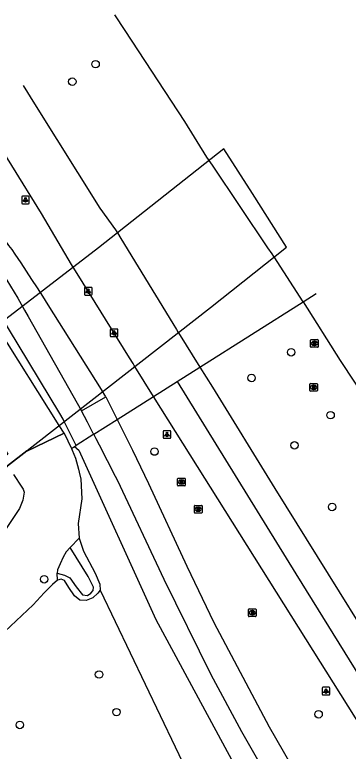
# Model space of a CAD drawing. Extents: x 156651 to 158072, y 387631 to 388990.
# Drawn here: x 157735.4 to 157779.2, y 388893.7 to 388990.2 of the extents above; entities that cross this region are included whole.
import ezdxf

# ---------------------------------------------------------------- set-up
doc = ezdxf.new("R2010")
doc.units = 0
for name, color, linetype in [('IMGEO_Berm_groen', 7, 'Continuous'), ('IMGEO_Boom', 7, 'Continuous'), ('IMGEO_Dek', 7, 'Continuous'), ('IMGEO_Fietspad_gesloten', 7, 'Continuous'), ('IMGEO_Grasland_overig', 7, 'Continuous'), ('IMGEO_Groenvoorziening', 7, 'Continuous'), ('IMGEO_Lichtpunt', 7, 'Continuous'), ('IMGEO_Rijbaan_regionaal_gesloten', 7, 'Continuous'), ('IMGEO_Rioolput', 7, 'Continuous')]:
    doc.layers.add(name, color=color, linetype=linetype)

msp = doc.modelspace()

# ---------------------------------------------------------------- linework, layer by layer
at = {"layer": 'IMGEO_Berm_groen'}
for points in [[(157743.485, 388933.774), (157741.932, 388936.917), (157741.823, 388937.137), (157741.761, 388937.24), (157741.325, 388937.964), (157734.625, 388949.081), (157733.991, 388950.133), (157733.932, 388950.231), (157733.877, 388950.316), (157731.989, 388953.176), (157730.412, 388955.46)], [(157759.693, 388944.021), (157773.225, 388952.576)], [(157748.875, 388937.183), (157753.64, 388940.195)], [(157745.795, 388935.235), (157743.485, 388933.774)], [(157742.867, 388933.383), (157743.247, 388933.624)], [(157742.867, 388933.383), (157742.967, 388933.179), (157743.394, 388932.116), (157743.783, 388930.682), (157743.879, 388930.258), (157744.083, 388929.354), (157744.225, 388926.779), (157743.727, 388923.56), (157743.86, 388921.642)], [(157743.247, 388933.624), (157743.485, 388933.774)], [(157743.247, 388933.624), (157743.813, 388933.156), (157753.946, 388910.982), (157767.659, 388885.603), (157784.861, 388858.502), (157797.006, 388842.216), (157799.585, 388844.221)], [(157743.86, 388921.642), (157744.453, 388919.94), (157745.986, 388917.054), (157746.609, 388915.603), (157746.614, 388914.837)], [(157741.02, 388916.111), (157740.385, 388915.576), (157739.28, 388914.466), (157737.854, 388912.909), (157734.143, 388909.421)], [(157746.614, 388914.837), (157746.34, 388914.413), (157745.668, 388913.831), (157744.785, 388913.446), (157743.96, 388913.502), (157743.28, 388914.069), (157742.529, 388915.164), (157741.977, 388916.087), (157741.503, 388916.278), (157741.02, 388916.111)], [(157746.614, 388914.837), (157758.42, 388890.206)]]:
    msp.add_lwpolyline(points, dxfattribs=at)
at = {"layer": 'IMGEO_Boom'}
for centre in [(157746.031, 388983.736), (157742.975, 388981.442), (157771.672, 388945.983), (157766.477, 388942.621), (157776.84, 388937.742), (157772.106, 388933.793), (157753.751, 388932.972), (157777.037, 388925.718), (157739.289, 388916.245), (157746.485, 388903.772), (157748.766, 388898.84), (157775.265, 388898.554), (157736.1, 388897.16)]:
    msp.add_circle(centre, 0.489, dxfattribs=at)
at = {"layer": 'IMGEO_Dek'}
for points in [[(157766.581, 388966.769), (157762.846, 388972.62), (157746.399, 388959.664), (157725.29, 388943.45), (157725.95, 388942.391), (157727.498, 388943.634), (157734.531, 388932.622), (157733.331, 388931.772), (157734.101, 388930.811), (157761.093, 388951.856), (157771.05, 388959.766)], [(157733.024, 388949.391), (157732.532, 388950.169), (157728.422, 388945.918), (157728.534, 388945.942), (157725.6, 388943.688), (157725.572, 388943.729), (157725.224, 388943.462), (157725.937, 388942.317), (157727.486, 388943.56), (157727.815, 388943.046), (157729.742, 388940.028), (157731.674, 388937.002), (157733.637, 388933.929), (157734.351, 388932.811), (157734.463, 388932.635), (157733.259, 388931.782), (157734.093, 388930.741), (157734.496, 388931.055), (157734.467, 388931.097), (157737.006, 388933.076), (157737.006, 388933.012), (157741.893, 388935.372), (157741.251, 388936.386)]]:
    msp.add_lwpolyline(points, close=True, dxfattribs=at)
at = {"layer": 'IMGEO_Fietspad_gesloten'}
for points in [[(157747.377, 388940.161), (157746.792, 388941.104), (157739.793, 388952.208), (157739.099, 388953.316), (157738.399, 388954.419), (157737.693, 388955.519), (157736.98, 388956.614), (157736.26, 388957.705), (157735.871, 388958.284), (157735.476, 388958.859), (157735.074, 388959.429), (157734.666, 388959.995), (157734.252, 388960.556), (157731.602, 388964.099), (157728.947, 388967.639), (157728.702, 388967.961), (157728.452, 388968.279), (157727.699, 388969.218), (157726.942, 388970.153), (157726.18, 388971.084), (157725.413, 388972.011), (157725.258, 388972.196)], [(157733.125, 388957.441), (157733.149, 388957.405), (157733.415, 388957.003), (157733.677, 388956.598), (157733.934, 388956.189), (157734.413, 388955.413), (157734.886, 388954.633), (157735.355, 388953.85), (157735.819, 388953.065), (157736.278, 388952.276), (157736.732, 388951.485), (157737.18, 388950.69), (157744.17, 388938.323)], [(157744.17, 388938.323), (157747.377, 388940.161)], [(157747.377, 388940.161), (157747.427, 388940.08), (157748.875, 388937.183)], [(157745.795, 388935.235), (157745.728, 388935.363), (157744.955, 388936.838), (157744.177, 388938.311), (157744.17, 388938.323)], [(157745.795, 388935.235), (157748.875, 388937.183)], [(157748.875, 388937.183), (157750.879, 388933.173), (157752.985, 388928.796), (157757.987, 388917.961), (157761.524, 388910.575), (157768.806, 388896.921), (157773.636, 388888.478), (157774.204, 388887.578), (157781.862, 388875.69), (157790.153, 388862.82), (157790.855, 388861.729), (157796.707, 388853.313), (157810.994, 388834.654), (157816.189, 388827.748), (157820.411, 388821.79), (157823.654, 388817.054), (157824.317, 388816.053), (157826.373, 388812.949), (157832.606, 388802.086), (157833.335, 388800.776)], [(157799.585, 388844.221), (157789.533, 388857.308), (157787.774, 388860.07), (157787.077, 388861.164), (157778.859, 388874.068), (157771.268, 388885.987), (157770.689, 388886.897), (157769.267, 388889.129), (157765.2, 388896.263), (157761.203, 388903.711), (157755.027, 388916.196), (157748.949, 388929.131), (157748.648, 388929.698), (157746.531, 388933.816), (157746.094, 388934.658), (157745.795, 388935.235)]]:
    msp.add_lwpolyline(points, dxfattribs=at)
at = {"layer": 'IMGEO_Grasland_overig'}
for points in [[(157735.249, 388929.978), (157735.694, 388929.32), (157735.914, 388928.988), (157736.539, 388928.041), (157736.678, 388927.674), (157736.502, 388926.616), (157736.056, 388925.521), (157733.852, 388922.241), (157731.07, 388919.157)], [(157740.991, 388917.047), (157741.967, 388916.796), (157742.664, 388916.444), (157743.496, 388915.238), (157744.333, 388914.213), (157744.965, 388914.125), (157745.391, 388914.414), (157745.699, 388914.766), (157745.746, 388915.231), (157745.038, 388916.613), (157742.689, 388920.416)], [(157742.689, 388920.416), (157742.172, 388919.819), (157741.784, 388919.134), (157741.368, 388918.258), (157741.05, 388917.488), (157740.991, 388917.047)]]:
    msp.add_lwpolyline(points, dxfattribs=at)
at = {"layer": 'IMGEO_Groenvoorziening'}
for points in [[(157741.893, 388935.372), (157737.006, 388933.012), (157737.006, 388933.076), (157734.467, 388931.097), (157734.496, 388931.055)], [(157741.893, 388935.372), (157742.867, 388933.383)], [(157742.689, 388920.416), (157743.86, 388921.642)], [(157741.02, 388916.111), (157740.991, 388917.047)]]:
    msp.add_lwpolyline(points, dxfattribs=at)
at = {"layer": 'IMGEO_Lichtpunt'}
for p, q in [((157736.343, 388966.345), (157736.343, 388965.538)), ((157736.343, 388966.345), (157736.343, 388965.538)), ((157737.245, 388966.44), (157736.437, 388966.44)), ((157737.245, 388966.44), (157736.437, 388966.44)), ((157737.339, 388965.538), (157737.339, 388966.345)), ((157737.339, 388965.538), (157737.339, 388966.345)), ((157736.437, 388965.444), (157737.245, 388965.444)), ((157736.437, 388965.444), (157737.245, 388965.444)), ((157744.569, 388954.384), (157744.569, 388953.577)), ((157744.569, 388954.384), (157744.569, 388953.577)), ((157745.471, 388954.479), (157744.663, 388954.479)), ((157745.471, 388954.479), (157744.663, 388954.479)), ((157745.565, 388953.577), (157745.565, 388954.384)), ((157745.565, 388953.577), (157745.565, 388954.384)), ((157744.663, 388953.483), (157745.471, 388953.483)), ((157744.663, 388953.483), (157745.471, 388953.483)), ((157747.959, 388948.937), (157747.959, 388948.13)), ((157747.959, 388948.937), (157747.959, 388948.13)), ((157748.861, 388949.032), (157748.053, 388949.032)), ((157748.861, 388949.032), (157748.053, 388949.032)), ((157748.955, 388948.13), (157748.955, 388948.937)), ((157748.955, 388948.13), (157748.955, 388948.937)), ((157748.053, 388948.036), (157748.861, 388948.036)), ((157748.053, 388948.036), (157748.861, 388948.036)), ((157754.888, 388935.611), (157754.888, 388934.804)), ((157754.888, 388935.611), (157754.888, 388934.804)), ((157755.79, 388935.706), (157754.982, 388935.706)), ((157755.79, 388935.706), (157754.982, 388935.706)), ((157755.884, 388934.804), (157755.884, 388935.611)), ((157755.884, 388934.804), (157755.884, 388935.611)), ((157754.982, 388934.71), (157755.79, 388934.71)), ((157754.982, 388934.71), (157755.79, 388934.71)), ((157775.748, 388901.997), (157775.748, 388901.19)), ((157775.748, 388901.997), (157775.748, 388901.19)), ((157776.65, 388902.092), (157775.842, 388902.092)), ((157776.65, 388902.092), (157775.842, 388902.092)), ((157776.744, 388901.19), (157776.744, 388901.997)), ((157776.744, 388901.19), (157776.744, 388901.997)), ((157775.842, 388901.096), (157776.65, 388901.096)), ((157775.842, 388901.096), (157776.65, 388901.096))]:
    msp.add_line(p, q, dxfattribs=at)
for points in [[(157736.717, 388966.009), (157736.756, 388965.981), (157736.568, 388965.719), (157736.53, 388965.746), (157736.717, 388966.009)], [(157736.819, 388965.961), (157736.866, 388965.961), (157736.866, 388965.639), (157736.819, 388965.639), (157736.819, 388965.961)], [(157736.929, 388965.981), (157736.967, 388966.008), (157737.154, 388965.746), (157737.115, 388965.718), (157736.929, 388965.981)], [(157744.943, 388954.048), (157744.982, 388954.02), (157744.794, 388953.758), (157744.756, 388953.785), (157744.943, 388954.048)], [(157745.045, 388954), (157745.092, 388954), (157745.092, 388953.678), (157745.045, 388953.678), (157745.045, 388954)], [(157745.155, 388954.02), (157745.193, 388954.047), (157745.38, 388953.785), (157745.341, 388953.757), (157745.155, 388954.02)], [(157748.333, 388948.601), (157748.372, 388948.573), (157748.184, 388948.311), (157748.146, 388948.338), (157748.333, 388948.601)], [(157748.435, 388948.553), (157748.482, 388948.553), (157748.482, 388948.231), (157748.435, 388948.231), (157748.435, 388948.553)], [(157748.545, 388948.573), (157748.583, 388948.6), (157748.77, 388948.338), (157748.731, 388948.31), (157748.545, 388948.573)], [(157755.262, 388935.275), (157755.301, 388935.247), (157755.113, 388934.985), (157755.075, 388935.012), (157755.262, 388935.275)], [(157755.364, 388935.227), (157755.411, 388935.227), (157755.411, 388934.905), (157755.364, 388934.905), (157755.364, 388935.227)], [(157755.474, 388935.247), (157755.512, 388935.274), (157755.699, 388935.012), (157755.66, 388934.984), (157755.474, 388935.247)], [(157776.122, 388901.661), (157776.161, 388901.633), (157775.973, 388901.371), (157775.935, 388901.398), (157776.122, 388901.661)], [(157776.224, 388901.613), (157776.271, 388901.613), (157776.271, 388901.291), (157776.224, 388901.291), (157776.224, 388901.613)], [(157776.334, 388901.633), (157776.372, 388901.66), (157776.559, 388901.398), (157776.52, 388901.37), (157776.334, 388901.633)]]:
    msp.add_lwpolyline(points, dxfattribs=at)
for centre in [(157736.842, 388966.143), (157745.068, 388954.182), (157748.458, 388948.735), (157755.387, 388935.409), (157776.247, 388901.795)]:
    msp.add_circle(centre, 0.0994, dxfattribs=at)
for centre, start, end in [((157736.437, 388966.345), 90, 180), ((157736.437, 388966.345), 90, 180), ((157737.245, 388966.345), 0, 90), ((157737.245, 388966.345), 0, 90), ((157736.437, 388965.538), 180, 270), ((157736.437, 388965.538), 180, 270), ((157737.245, 388965.538), 270, 0), ((157737.245, 388965.538), 270, 360), ((157744.663, 388954.384), 90, 180), ((157744.663, 388954.384), 90, 180), ((157744.663, 388953.577), 180, 270), ((157744.663, 388953.577), 180, 270), ((157745.471, 388954.384), 0, 90), ((157745.471, 388954.384), 0, 90), ((157745.471, 388953.577), 270, 0), ((157745.471, 388953.577), 270, 360), ((157748.053, 388948.937), 90, 180), ((157748.053, 388948.937), 90, 180), ((157748.861, 388948.937), 0, 90), ((157748.861, 388948.937), 0, 90), ((157748.053, 388948.13), 180, 270), ((157748.053, 388948.13), 180, 270), ((157748.861, 388948.13), 270, 0), ((157748.861, 388948.13), 270, 360), ((157754.982, 388935.611), 90, 180), ((157754.982, 388935.611), 90, 180), ((157755.79, 388935.611), 0, 90), ((157755.79, 388935.611), 0, 90), ((157754.982, 388934.804), 180, 270), ((157754.982, 388934.804), 180, 270), ((157755.79, 388934.804), 270, 0), ((157755.79, 388934.804), 270, 360), ((157775.842, 388901.997), 90, 180), ((157775.842, 388901.997), 90, 180), ((157776.65, 388901.997), 0, 90), ((157776.65, 388901.997), 0, 90), ((157775.842, 388901.19), 180, 270), ((157775.842, 388901.19), 180, 270), ((157776.65, 388901.19), 270, 0), ((157776.65, 388901.19), 270, 360)]:
    msp.add_arc(centre, 0.0946, start, end, dxfattribs=at)
at = {"layer": 'IMGEO_Rijbaan_regionaal_gesloten'}
for points in [[(157773.225, 388952.576), (157769.428, 388958.477), (157769.399, 388958.523), (157769.168, 388958.866), (157768.629, 388959.667), (157761.355, 388970.479), (157760.93, 388971.11), (157760.841, 388971.242), (157760.631, 388971.565), (157757.728, 388976.206), (157749.9, 388988.163), (157748.536, 388990.208)], [(157736.538, 388980.924), (157738.025, 388978.539), (157746.574, 388964.881), (157748.644, 388962.044), (157748.897, 388961.632), (157749.36, 388960.877), (157756.146, 388949.744), (157756.621, 388948.964), (157756.867, 388948.561), (157756.889, 388948.524), (157759.693, 388944.021)], [(157753.64, 388940.195), (157751.19, 388944.135), (157751.104, 388944.273), (157750.963, 388944.5), (157750.495, 388945.252), (157743.627, 388956.287), (157743.102, 388957.131), (157743.024, 388957.256), (157742.889, 388957.473), (157738.94, 388964.159), (157731.112, 388976.726)], [(157773.225, 388952.576), (157774.945, 388953.664)], [(157773.225, 388952.576), (157778.094, 388944.889), (157787.134, 388931.218), (157804.044, 388904.798), (157804.565, 388903.97), (157812.081, 388892.017), (157820.283, 388878.972), (157820.942, 388877.924), (157840.176, 388846.292), (157847.773, 388833.578), (157848.412, 388832.504)], [(157756.722, 388942.143), (157759.693, 388944.021)], [(157759.693, 388944.021), (157761.361, 388941.424), (157769.538, 388928.136), (157789.072, 388896.763), (157789.601, 388895.91), (157797.05, 388883.898), (157805.142, 388870.85), (157805.808, 388869.777), (157822.659, 388842.861), (157834.34, 388823.935), (157835.009, 388822.849), (157843.475, 388809.111), (157844.186, 388807.958), (157847.228, 388803.021), (157852.195, 388794.486), (157857.922, 388784.942), (157861.794, 388778.251), (157895.228, 388720.848), (157908.692, 388698.925), (157923.285, 388675.533), (157960.608, 388615.002), (157968.423, 388602.502)], [(157753.64, 388940.195), (157756.722, 388942.143)], [(157756.722, 388942.143), (157772.262, 388916.961), (157785.715, 388895.328), (157802.809, 388867.842), (157803.887, 388866.108), (157822.646, 388835.943), (157831.327, 388821.937), (157841.224, 388805.971), (157844.7, 388800.363), (157863.155, 388769.061), (157885.977, 388729.332), (157894.738, 388714.704), (157900.93, 388704.679), (157924.338, 388666.762), (157935.064, 388649.5), (157965.382, 388600.443)], [(157893.873, 388708.795), (157870.73, 388748.23), (157861.197, 388765.04), (157855.432, 388774.93), (157838.212, 388803.95), (157837.471, 388805.145), (157828.95, 388818.9), (157828.282, 388819.996), (157820.601, 388832.617), (157814.44, 388842.454), (157809.82, 388850.121), (157799.686, 388866.482), (157799.012, 388867.574), (157790.965, 388880.609), (157783.538, 388892.639), (157783.003, 388893.506), (157753.64, 388940.195)]]:
    msp.add_lwpolyline(points, dxfattribs=at)
at = {"layer": 'IMGEO_Rioolput'}
for p, q in [((157774.212, 388946.718), (157774.212, 388947.57)), ((157774.287, 388947.644), (157775.139, 388947.644)), ((157774.723, 388946.864), (157774.698, 388946.864)), ((157774.7, 388947.424), (157774.725, 388947.424)), ((157775.213, 388947.57), (157775.213, 388946.718)), ((157775.139, 388946.644), (157774.287, 388946.644)), ((157774.113, 388940.967), (157774.113, 388941.819)), ((157774.188, 388941.893), (157775.04, 388941.893)), ((157774.624, 388941.113), (157774.599, 388941.113)), ((157774.601, 388941.673), (157774.626, 388941.673)), ((157775.114, 388941.819), (157775.114, 388940.967)), ((157775.04, 388940.893), (157774.188, 388940.893)), ((157756.862, 388929.483), (157757.714, 388929.483)), ((157756.787, 388928.557), (157756.787, 388929.409)), ((157757.714, 388928.483), (157756.862, 388928.483)), ((157757.298, 388928.703), (157757.273, 388928.703)), ((157757.275, 388929.263), (157757.3, 388929.263)), ((157757.788, 388929.409), (157757.788, 388928.557)), ((157758.984, 388925), (157758.984, 388925.852)), ((157759.059, 388925.926), (157759.911, 388925.926)), ((157759.472, 388925.706), (157759.497, 388925.706)), ((157759.985, 388925.852), (157759.985, 388925)), ((157759.911, 388924.926), (157759.059, 388924.926)), ((157759.495, 388925.146), (157759.47, 388925.146)), ((157766.073, 388911.435), (157766.073, 388912.287)), ((157766.148, 388912.361), (157767, 388912.361)), ((157766.561, 388912.141), (157766.586, 388912.141)), ((157767.074, 388912.287), (157767.074, 388911.435)), ((157767, 388911.361), (157766.148, 388911.361)), ((157766.584, 388911.581), (157766.559, 388911.581))]:
    msp.add_line(p, q, dxfattribs=at)
for points in [[(157774.212, 388946.718), (157774.212, 388947.57)], [(157774.287, 388947.644), (157775.139, 388947.644)], [(157774.801, 388947.342), (157774.549, 388947.344), (157774.549, 388946.944)], [(157774.549, 388946.944), (157774.673, 388946.944), (157774.673, 388947.106), (157774.684, 388947.106)], [(157774.727, 388947.263), (157774.673, 388947.263), (157774.673, 388947.182)], [(157774.673, 388947.182), (157774.725, 388947.182)], [(157774.731, 388947.077), (157774.802, 388946.944), (157774.942, 388946.944), (157774.877, 388947.07)], [(157775.213, 388947.57), (157775.213, 388946.718)], [(157775.139, 388946.644), (157774.287, 388946.644)], [(157774.113, 388940.967), (157774.113, 388941.819)], [(157774.188, 388941.893), (157775.04, 388941.893)], [(157774.702, 388941.591), (157774.45, 388941.593), (157774.45, 388941.193)], [(157774.45, 388941.193), (157774.574, 388941.193), (157774.574, 388941.355), (157774.585, 388941.355)], [(157774.628, 388941.512), (157774.574, 388941.512), (157774.574, 388941.431)], [(157774.574, 388941.431), (157774.626, 388941.431)], [(157774.632, 388941.326), (157774.703, 388941.193), (157774.843, 388941.193), (157774.778, 388941.319)], [(157775.114, 388941.819), (157775.114, 388940.967)], [(157775.04, 388940.893), (157774.188, 388940.893)], [(157756.862, 388929.483), (157757.714, 388929.483)], [(157756.787, 388928.557), (157756.787, 388929.409)], [(157757.714, 388928.483), (157756.862, 388928.483)], [(157757.376, 388929.181), (157757.124, 388929.183), (157757.124, 388928.783)], [(157757.124, 388928.783), (157757.248, 388928.783), (157757.248, 388928.945), (157757.259, 388928.945)], [(157757.302, 388929.102), (157757.248, 388929.102), (157757.248, 388929.021)], [(157757.248, 388929.021), (157757.3, 388929.021)], [(157757.306, 388928.916), (157757.377, 388928.783), (157757.517, 388928.783), (157757.452, 388928.909)], [(157757.788, 388929.409), (157757.788, 388928.557)], [(157758.984, 388925), (157758.984, 388925.852)], [(157759.059, 388925.926), (157759.911, 388925.926)], [(157759.573, 388925.624), (157759.321, 388925.626), (157759.321, 388925.226)], [(157759.985, 388925.852), (157759.985, 388925)], [(157759.911, 388924.926), (157759.059, 388924.926)], [(157759.321, 388925.226), (157759.445, 388925.226), (157759.445, 388925.388), (157759.456, 388925.388)], [(157759.499, 388925.545), (157759.445, 388925.545), (157759.445, 388925.464)], [(157759.445, 388925.464), (157759.497, 388925.464)], [(157759.503, 388925.359), (157759.574, 388925.226), (157759.714, 388925.226), (157759.649, 388925.352)], [(157766.073, 388911.435), (157766.073, 388912.287)], [(157766.148, 388912.361), (157767, 388912.361)], [(157766.662, 388912.059), (157766.41, 388912.061), (157766.41, 388911.661)], [(157767.074, 388912.287), (157767.074, 388911.435)], [(157767, 388911.361), (157766.148, 388911.361)], [(157766.41, 388911.661), (157766.534, 388911.661), (157766.534, 388911.823), (157766.545, 388911.823)], [(157766.588, 388911.98), (157766.534, 388911.98), (157766.534, 388911.899)], [(157766.534, 388911.899), (157766.586, 388911.899)], [(157766.592, 388911.794), (157766.663, 388911.661), (157766.803, 388911.661), (157766.738, 388911.787)]]:
    msp.add_lwpolyline(points, dxfattribs=at)
for centre, radius, start, end in [((157774.289, 388947.568), 0.0765, 91.55205, 178.44795), ((157774.289, 388947.568), 0.0765, 91.55205, 178.44795), ((157774.683, 388947.053), 0.0533, 26.02933, 88.69889), ((157774.709, 388947.371), 0.19, 274.7715, 282.96867), ((157774.733, 388947.167), 0.0964, 77.00612, 93.18647), ((157774.747, 388947.224), 0.0378, 276.66336, 79.67722), ((157774.8, 388947.232), 0.109, 350.36119, 89.41601), ((157774.798, 388947.232), 0.112, 277.58423, 350.98172), ((157774.782, 388947.017), 0.108, 29.51342, 73.79051), ((157775.137, 388947.568), 0.0765, 1.55205, 88.44795), ((157775.137, 388947.568), 0.0765, 1.55205, 88.44795), ((157774.289, 388946.72), 0.0765, 181.55205, 268.44795), ((157774.289, 388946.72), 0.0765, 181.55205, 268.44795), ((157775.137, 388946.72), 0.0765, 271.55205, 358.44795), ((157775.137, 388946.72), 0.0765, 271.55205, 358.44795), ((157774.19, 388941.817), 0.0765, 91.55205, 178.44795), ((157774.19, 388941.817), 0.0765, 91.55205, 178.44795), ((157774.584, 388941.302), 0.0533, 26.02933, 88.69889), ((157774.61, 388941.62), 0.19, 274.7715, 282.96867), ((157774.634, 388941.416), 0.0964, 77.00612, 93.18647), ((157774.648, 388941.473), 0.0378, 276.66336, 79.67722), ((157774.701, 388941.481), 0.109, 350.36119, 89.41601), ((157774.699, 388941.481), 0.112, 277.58423, 350.98172), ((157774.683, 388941.266), 0.108, 29.51342, 73.79051), ((157775.038, 388941.817), 0.0765, 1.55205, 88.44795), ((157775.038, 388941.817), 0.0765, 1.55205, 88.44795), ((157774.19, 388940.969), 0.0765, 181.55205, 268.44795), ((157774.19, 388940.969), 0.0765, 181.55205, 268.44795), ((157775.038, 388940.969), 0.0765, 271.55205, 358.44795), ((157775.038, 388940.969), 0.0765, 271.55205, 358.44795), ((157756.864, 388929.407), 0.0765, 91.55205, 178.44795), ((157756.864, 388929.407), 0.0765, 91.55205, 178.44795), ((157757.712, 388929.407), 0.0765, 1.55205, 88.44795), ((157757.712, 388929.407), 0.0765, 1.55205, 88.44795), ((157756.864, 388928.559), 0.0765, 181.55205, 268.44795), ((157756.864, 388928.559), 0.0765, 181.55205, 268.44795), ((157757.258, 388928.892), 0.0533, 26.02933, 88.69889), ((157757.284, 388929.21), 0.19, 274.7715, 282.96867), ((157757.308, 388929.006), 0.0964, 77.00612, 93.18647), ((157757.322, 388929.063), 0.0378, 276.66336, 79.67722), ((157757.375, 388929.071), 0.109, 350.36119, 89.41601), ((157757.373, 388929.071), 0.112, 277.58423, 350.98172), ((157757.357, 388928.856), 0.108, 29.51342, 73.79051), ((157757.712, 388928.559), 0.0765, 271.55205, 358.44795), ((157757.712, 388928.559), 0.0765, 271.55205, 358.44795), ((157759.061, 388925.85), 0.0765, 91.55205, 178.44795), ((157759.061, 388925.85), 0.0765, 91.55205, 178.44795), ((157759.572, 388925.514), 0.109, 350.36119, 89.41601), ((157759.909, 388925.85), 0.0765, 1.55205, 88.44795), ((157759.909, 388925.85), 0.0765, 1.55205, 88.44795), ((157759.061, 388925.002), 0.0765, 181.55205, 268.44795), ((157759.061, 388925.002), 0.0765, 181.55205, 268.44795), ((157759.455, 388925.335), 0.0533, 26.02933, 88.69889), ((157759.481, 388925.653), 0.19, 274.7715, 282.96867), ((157759.505, 388925.449), 0.0964, 77.00612, 93.18647), ((157759.519, 388925.506), 0.0378, 276.66336, 79.67722), ((157759.57, 388925.514), 0.112, 277.58423, 350.98172), ((157759.554, 388925.299), 0.108, 29.51342, 73.79051), ((157759.909, 388925.002), 0.0765, 271.55205, 358.44795), ((157759.909, 388925.002), 0.0765, 271.55205, 358.44795), ((157766.15, 388912.285), 0.0765, 91.55205, 178.44795), ((157766.15, 388912.285), 0.0765, 91.55205, 178.44795), ((157766.661, 388911.949), 0.109, 350.36119, 89.41601), ((157766.998, 388912.285), 0.0765, 1.55205, 88.44795), ((157766.998, 388912.285), 0.0765, 1.55205, 88.44795), ((157766.15, 388911.437), 0.0765, 181.55205, 268.44795), ((157766.15, 388911.437), 0.0765, 181.55205, 268.44795), ((157766.544, 388911.77), 0.0533, 26.02933, 88.69889), ((157766.57, 388912.088), 0.19, 274.7715, 282.96867), ((157766.594, 388911.884), 0.0964, 77.00612, 93.18647), ((157766.608, 388911.941), 0.0378, 276.66336, 79.67722), ((157766.659, 388911.949), 0.112, 277.58423, 350.98172), ((157766.643, 388911.734), 0.108, 29.51342, 73.79051), ((157766.998, 388911.437), 0.0765, 271.55205, 358.44795), ((157766.998, 388911.437), 0.0765, 271.55205, 358.44795)]:
    msp.add_arc(centre, radius, start, end, dxfattribs=at)
for centre, major_axis, ratio, start_param, end_param in [((157774.699, 388947.144), (-0.387, 0.002), 0.722429, 4.712389, 7.853982), ((157774.724, 388947.144), (-0.39, 0.002), 0.717154, 1.570796, 4.712389), ((157774.6, 388941.393), (-0.387, 0.002), 0.722429, 4.712389, 7.853982), ((157774.625, 388941.393), (-0.39, 0.002), 0.717154, 1.570796, 4.712389), ((157757.274, 388928.983), (-0.387, 0.002), 0.722429, 4.712389, 7.853982), ((157757.299, 388928.983), (-0.39, 0.002), 0.717154, 1.570796, 4.712389), ((157759.471, 388925.426), (-0.387, 0.002), 0.722429, 4.712389, 7.853982), ((157759.496, 388925.426), (-0.39, 0.002), 0.717154, 1.570796, 4.712389), ((157766.56, 388911.861), (-0.387, 0.002), 0.722429, 4.712389, 7.853982), ((157766.585, 388911.861), (-0.39, 0.002), 0.717154, 1.570796, 4.712389)]:
    msp.add_ellipse(centre, major_axis=major_axis, ratio=ratio, start_param=start_param, end_param=end_param, dxfattribs=at)

doc.saveas('drawing.dxf')
